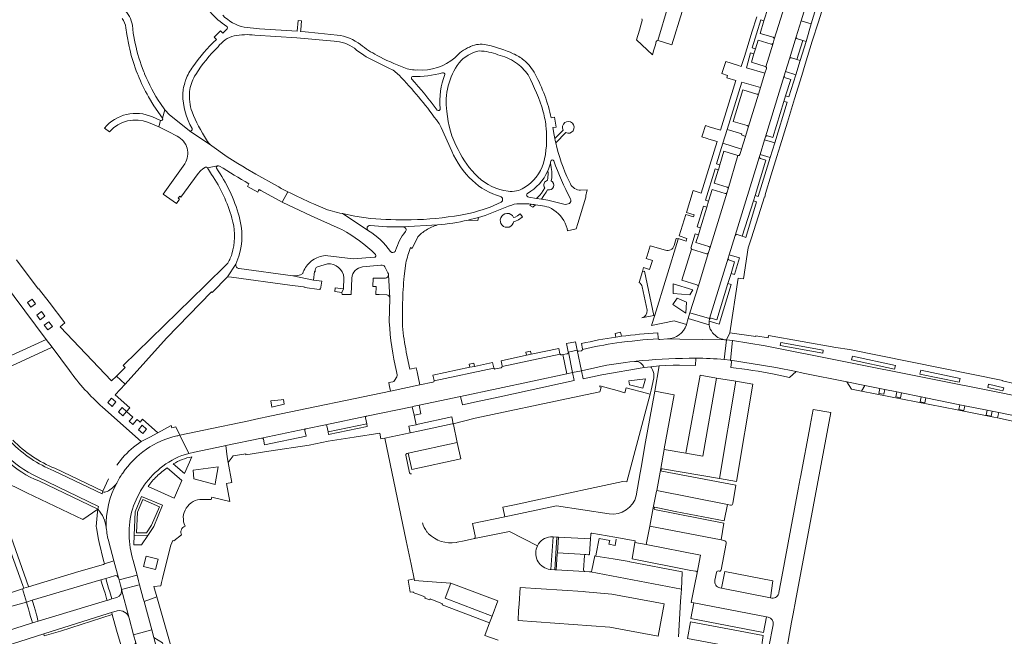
# Model space of a CAD drawing. Header units: metres. Extents: x 166325 to 190320, y 381923 to 404576.
# Tile 753 of 1056: x 175489 to 175789, y 396064 to 396252. Entities that reach past the tile are written whole.
import ezdxf

# ---------------------------------------------------------------- set-up
doc = ezdxf.new("R2010")
doc.units = ezdxf.units.M
for name, color, linetype, lineweight in [('B-WE-VH-VERHARDING_ASFALT-GV', 8, 'Continuous', 18), ('B-WE-VH-VERHARDING_BETONSTRAATSTEEN-GV', 8, 'Continuous', 18), ('B-WE-VH-VERHARDING_STRAATBAKSTEEN-GV', 8, 'Continuous', 18)]:
    doc.layers.add(name, color=color, linetype=linetype, lineweight=lineweight)

msp = doc.modelspace()

# ---------------------------------------------------------------- linework, layer by layer
at = {"layer": 'B-WE-VH-VERHARDING_ASFALT-GV', "flags": 128}
for points in [[(175707.43, 396141.827), (175701.472, 396142.813), (175697.357, 396118.916), (175692.098, 396119.824), (175685.494, 396120.927), (175684.536, 396115.189), (175684.981, 396115.112), (175702.476, 396112.075)], [(175697.357, 396118.916), (175701.472, 396142.813), (175696.518, 396143.632), (175692.098, 396119.824)], [(175702.476, 396112.075), (175707.635, 396111.18), (175712.572, 396140.977), (175707.43, 396141.827)]]:
    msp.add_lwpolyline(points, close=True, dxfattribs=at)
msp.add_lwpolyline([(175390.403, 396044.868), (175394.094, 396046.051), (175410.572, 396051.008), (175427.007, 396055.732), (175448.674, 396062.19), (175464.618, 396067.006), (175478.232, 396070.961), (175490.697, 396074.366), (175489.437, 396078.435), (175474.952, 396073.557), (175460.24, 396069.38), (175447.49, 396065.57), (175432.792, 396061.244), (175419.372, 396057.542), (175410.011, 396054.742), (175390.041, 396049.489), (175386.313, 396053.674), (175383.083, 396053.063), (175381.313, 396047.181), (175360.596, 396040.774), (175353.8, 396038.515), (175333.252, 396031.686), (175311.509, 396024.851), (175284.815, 396016.429)], dxfattribs=at)
at = {"layer": 'B-WE-VH-VERHARDING_BETONSTRAATSTEEN-GV', "flags": 128}
for points in [[(175722.222, 396235.167), (175722.598, 396236.409), (175723.801, 396240.331), (175725.868, 396247.052), (175727.354, 396251.904), (175727.771, 396253.3), (175729.819, 396259.962), (175730.04, 396260.672), (175724.128, 396262.506), (175722.688, 396257.797), (175722.337, 396256.586), (175719.163, 396246.285), (175718.792, 396245.067), (175716.603, 396237.901)], [(175721.695, 396256.26), (175717.742, 396257.493), (175716.522, 396253.49), (175716.018, 396251.951), (175714.865, 396248.086), (175718.827, 396246.906)], [(175719.163, 396246.285), (175722.337, 396256.586)], [(175718.182, 396244.765), (175714.213, 396245.98), (175713.418, 396243.393), (175712.936, 396241.83), (175712.156, 396239.293), (175716.411, 396237.997), (175716.603, 396237.901), (175718.792, 396245.067)], [(175725.868, 396247.052), (175723.801, 396240.331)], [(175724.445, 396240.65), (175726.075, 396240.151), (175727.88, 396245.92)], [(175727.88, 396245.92), (175726.219, 396246.438)], [(175708.024, 396210.768), (175705.088, 396200.583), (175704.774, 396199.547), (175699.506, 396182.361), (175699.094, 396181.118), (175695.87, 396170.622), (175693.479, 396163.033), (175693.371, 396162.674), (175699.388, 396160.973), (175705.086, 396179.421), (175705.388, 396180.426), (175707.187, 396186.316), (175714.635, 396210.475), (175714.813, 396211.126), (175716.198, 396215.604), (175716.452, 396216.468), (175722.222, 396235.167)], [(175716.757, 396237.389), (175716.29, 396235.946), (175714.959, 396231.569), (175714.439, 396229.844), (175711.209, 396219.338), (175710.38, 396216.637), (175709.159, 396212.732), (175709.135, 396212.656), (175708.656, 396211.096)], [(175722.222, 396235.167), (175716.452, 396216.468)], [(175722.128, 396227.33), (175722.642, 396228.994), (175724.199, 396234.042), (175722.566, 396234.535)], [(175713.806, 396229.528), (175709.563, 396230.823), (175706.606, 396221.22), (175710.866, 396219.958)], [(175711.209, 396219.338), (175714.439, 396229.844)], [(175717.102, 396216.77), (175718.721, 396216.266), (175722.128, 396227.33)], [(175708.024, 396210.768), (175703.798, 396212.099), (175702.511, 396207.912), (175702.077, 396206.432), (175702.035, 396206.31), (175700.808, 396202.356), (175704.75, 396201.166)], [(175705.088, 396200.583), (175708.024, 396210.768)], [(175714.635, 396210.475), (175707.187, 396186.316)], [(175713.279, 396198.56), (175716.601, 396209.371), (175714.977, 396209.86)], [(175704.138, 396199.222), (175700.215, 396200.45), (175699.117, 396196.845), (175698.53, 396194.96), (175696.619, 396188.709), (175695.97, 396186.604), (175695.235, 396184.201), (175699.151, 396182.997)], [(175699.506, 396182.361), (175704.774, 396199.547)], [(175707.821, 396186.629), (175709.338, 396186.145), (175712.784, 396196.928), (175713.279, 396198.56)], [(175698.466, 396180.799), (175693.85, 396182.219), (175690.904, 396172.659), (175695.521, 396171.246)], [(175695.87, 396170.622), (175699.094, 396181.118)], [(175705.086, 396179.421), (175699.388, 396160.973), (175699.333, 396160.795)], [(175705.008, 396171.696), (175705.965, 396174.778), (175707.043, 396178.323), (175705.435, 396178.819)], [(175699.898, 396161.097), (175701.594, 396160.554), (175705.008, 396171.696)], [(175699.25, 396159.089), (175692.861, 396160.976), (175692.324, 396159.186), (175692.295, 396159.09)], [(175686.511, 396154.746), (175690.297, 396154.69), (175704.002, 396154.511), (175703.939, 396154.521)], [(175722.493, 396056.978), (175722.823, 396058.921), (175724.474, 396068.186), (175724.965, 396070.808), (175725.687, 396074.665), (175736.461, 396132.225), (175731.079, 396133.232), (175730.152, 396128.292), (175730.126, 396128.153), (175727.192, 396112.522), (175727.112, 396112.097), (175726.499, 396108.831), (175721.174, 396080.463), (175720.585, 396077.326)], [(175620.787, 396128.824), (175610.83, 396126.679), (175607.943, 396126.057), (175600.223, 396124.395), (175606.717, 396093.119), (175608.204, 396085.981), (175609.157, 396081.41), (175609.265, 396080.952), (175615.962, 396080.454), (175620.361, 396080.127), (175634.67, 396074.694), (175632.943, 396070.072), (175632.187, 396068.055), (175630.717, 396064.194), (175634.832, 396062.695)], [(175606.955, 396119.783), (175607.352, 396119.869), (175622.328, 396123.108), (175621.158, 396128.582)], [(175607.732, 396113.876), (175606.6, 396119.232)], [(175684.981, 396115.112), (175684.536, 396115.189), (175683.233, 396108.46), (175704.85, 396104.159), (175705.836, 396103.963)], [(175706.512, 396104.452), (175707.448, 396110.06), (175684.845, 396114.322)], [(175704.85, 396104.159), (175683.233, 396108.46), (175683.186, 396108.221), (175682.19, 396103.104), (175682.423, 396103.058)], [(175682.423, 396103.058), (175682.19, 396103.104), (175681.117, 396097.594)], [(175682.72, 396103.365), (175688.872, 396102.067), (175703.855, 396099.157), (175704.85, 396104.159)], [(175681.117, 396097.594), (175702.943, 396093.344), (175703.719, 396098.48), (175682.58, 396102.662)], [(175704.104, 396093.118), (175702.943, 396093.344), (175681.117, 396097.594), (175680.009, 396091.93), (175696.665, 396088.672)], [(175646.819, 396091.578), (175638.246, 396095.959), (175627.62, 396093.76), (175624.378, 396093.07), (175622.324, 396092.633), (175622.08, 396092.581), (175621.951, 396092.561)], [(175662.704, 396089.08), (175663.015, 396093.636), (175653.257, 396094.204), (175652.907, 396089.448), (175661.545, 396088.858), (175662.384, 396088.801)], [(175663.116, 396095.118), (175663.015, 396093.636), (175662.704, 396089.08)], [(175663.445, 396084.067), (175664.296, 396088.465), (175664.607, 396088.414), (175664.755, 396089.139), (175665.708, 396093.815), (175668.877, 396093.169), (175668.651, 396092.03), (175670.548, 396091.654), (175670.888, 396093.558)], [(175670.484, 396094.138), (175663.468, 396095.393)], [(175695.6, 396083.263), (175696.665, 396088.672), (175680.009, 396091.93), (175676.602, 396092.597), (175675.704, 396087.576), (175693.707, 396084.053), (175695.237, 396083.754)], [(175702.881, 396083.995), (175702.974, 396084.173), (175704.438, 396092.255), (175704.489, 396092.534)], [(175661.545, 396088.858), (175652.907, 396089.448), (175652.869, 396088.949), (175652.518, 396084.189), (175661.196, 396083.714)], [(175660.919, 396084.094), (175661.226, 396088.579)], [(175662.384, 396088.801), (175661.545, 396088.858)], [(175662.979, 396083.59), (175690.775, 396078.327), (175691.025, 396083.431), (175691.032, 396083.58), (175675.046, 396086.686), (175674.994, 396086.696), (175674.804, 396086.727), (175669.924, 396087.534), (175664.607, 396088.414)], [(175664.607, 396088.414), (175664.296, 396088.465), (175663.445, 396084.067)], [(175696.665, 396088.672), (175695.6, 396083.263), (175694.817, 396079.287), (175693.821, 396074.23), (175694.593, 396074.083), (175716.78, 396069.846), (175717.257, 396069.755)], [(175650.863, 396084.3), (175650.724, 396084.309), (175650.109, 396084.418)], [(175689.893, 396063.786), (175690.536, 396074.559), (175690.652, 396075.822), (175690.775, 396078.327), (175662.979, 396083.59), (175662.755, 396083.605), (175661.196, 396083.714), (175652.518, 396084.189), (175652.098, 396084.217), (175650.863, 396084.3)], [(175661.196, 396083.714), (175662.755, 396083.605), (175662.979, 396083.59)], [(175701.04, 396081.034), (175701.531, 396083.44)], [(175718.403, 396075.578), (175717.96, 396075.666), (175703.016, 396078.621), (175702.552, 396078.713)], [(175718.778, 396067.409), (175717.498, 396060.651)]]:
    msp.add_lwpolyline(points, dxfattribs=at)
at = {"layer": 'B-WE-VH-VERHARDING_BETONSTRAATSTEEN-GV'}
for points in [[(175718.792, 396245.067, -0.4099857), (175718.182, 396244.765)], [(175718.827, 396246.906, -0.4125673), (175719.163, 396246.285)], [(175726.219, 396246.438, -0.4154683), (175725.868, 396247.052)], [(175716.603, 396237.901, -0.3041916), (175716.757, 396237.389)], [(175722.566, 396234.535, -0.4141535), (175722.222, 396235.167)], [(175714.439, 396229.844, -0.4203538), (175713.806, 396229.528)], [(175710.866, 396219.958, -0.3954755), (175711.209, 396219.338)], [(175716.452, 396216.468, -0.4182409), (175717.102, 396216.77)], [(175708.656, 396211.096, -0.4020134), (175708.024, 396210.768)], [(175714.977, 396209.86, -0.4230507), (175714.635, 396210.475)], [(175704.774, 396199.547, -0.4132707), (175704.138, 396199.222)], [(175704.75, 396201.166, -0.3942546), (175705.088, 396200.583)], [(175707.187, 396186.316, -0.4187156), (175707.821, 396186.629)], [(175699.094, 396181.118, -0.4215826), (175698.466, 396180.799)], [(175699.151, 396182.997, -0.3860552), (175699.506, 396182.361)], [(175705.435, 396178.819, -0.4197811), (175705.086, 396179.421)], [(175695.521, 396171.246, -0.4182856), (175695.87, 396170.622)], [(175699.333, 396160.795, -0.361032), (175699.898, 396161.097)], [(175692.295, 396159.09, -0.3104401), (175686.511, 396154.746)], [(175700.334, 396156.624, -0.1435098), (175699.25, 396159.089)], [(175703.939, 396154.521, -0.1860782), (175700.334, 396156.624)], [(175621.158, 396128.582, 0.3994906), (175620.787, 396128.824)], [(175606.6, 396119.232, -0.430379), (175606.955, 396119.783)], [(175684.845, 396114.322, -0.9544722), (175684.981, 396115.112)], [(175608.284, 396113.53, -0.4386599), (175607.732, 396113.876)], [(175682.58, 396102.662, -0.2951205), (175682.423, 396103.058)], [(175682.423, 396103.058, -0.2947317), (175682.72, 396103.365)], [(175705.836, 396103.963, 0.392227), (175706.512, 396104.452)], [(175612.983, 396095.859, -0.1009362), (175611.711, 396098.616)], [(175613.511, 396095.217, -0.0274232), (175612.983, 396095.859)], [(175621.951, 396092.561, -0.2312702), (175613.511, 396095.217)], [(175650.109, 396084.418, -0.4849494), (175646.819, 396091.578)], [(175704.489, 396092.534, 0.3501266), (175704.104, 396093.118)], [(175661.226, 396088.579, -0.4113208), (175661.545, 396088.858)], [(175662.704, 396089.08, -0.4156879), (175662.384, 396088.801)], [(175661.196, 396083.714, -0.2934677), (175660.919, 396084.094)], [(175662.979, 396083.59, 0.3446352), (175663.445, 396084.067)], [(175695.237, 396083.754, -0.3770042), (175695.6, 396083.263)], [(175701.531, 396083.44, -0.4803543), (175702.28, 396083.826)], [(175702.28, 396083.826, 0.3245314), (175702.881, 396083.995)], [(175702.552, 396078.713, -0.4353627), (175701.04, 396081.034)], [(175720.585, 396077.326, -0.4483299), (175718.403, 396075.578)], [(175717.257, 396069.755, -0.4010916), (175718.778, 396067.409)]]:
    msp.add_lwpolyline(points, format="xyb", dxfattribs=at)
at = {"layer": 'B-WE-VH-VERHARDING_BETONSTRAATSTEEN-GV', "flags": 128}
for points in [[(175693.371, 396162.674), (175692.861, 396160.976), (175699.25, 396159.089), (175699.233, 396160.188), (175699.333, 396160.795), (175699.388, 396160.973)], [(175653.739, 396150.099), (175653.693, 396150.235), (175653.354, 396151.843), (175644.884, 396150.048), (175643.443, 396149.745), (175635.728, 396148.111), (175636.071, 396146.515), (175636.075, 396146.35)], [(175633.5, 396145.811), (175633.48, 396145.919), (175633.101, 396147.556), (175627.598, 396146.377), (175626.123, 396146.075), (175614.895, 396143.676), (175615.245, 396142.086), (175615.251, 396141.912)], [(175622.328, 396123.108), (175607.352, 396119.869), (175608.43, 396114.884), (175623.406, 396118.123)], [(175652.776, 396094.232), (175651.579, 396094.302), (175650.863, 396084.3), (175652.098, 396084.217)], [(175718.743, 396080.896), (175704.092, 396083.698), (175703.016, 396078.621), (175717.96, 396075.666)], [(175620.361, 396080.127), (175618.62, 396075.526), (175632.943, 396070.072), (175634.67, 396074.694)], [(175669.556, 396076.797), (175685.5, 396073.774), (175683.718, 396063.923), (175668.954, 396066.73), (175640.928, 396068.779), (175641.066, 396071.76), (175641.19, 396073.742), (175641.524, 396078.815), (175660.779, 396077.546), (175661.494, 396077.485)], [(175694.593, 396074.083), (175693.711, 396069.358), (175715.843, 396065.039), (175716.78, 396069.846)], [(175715.777, 396064.192), (175693.58, 396068.337), (175692.606, 396063.273), (175715.02, 396059.033)]]:
    msp.add_lwpolyline(points, close=True, dxfattribs=at)
at = {"layer": 'B-WE-VH-VERHARDING_STRAATBAKSTEEN-GV', "flags": 128}
for points in [[(175683.621, 396245.936), (175686.782, 396256.525), (175687.208, 396257.875), (175691.908, 396273.214)], [(175733.393, 396260.751), (175730.399, 396250.972), (175728.868, 396245.662), (175727.057, 396239.771), (175725.739, 396235.479), (175723.642, 396228.67), (175722.642, 396228.994), (175722.128, 396227.33), (175723.138, 396227.045), (175719.329, 396214.636), (175717.952, 396210.134), (175714.287, 396198.237), (175713.279, 396198.56), (175712.784, 396196.928), (175713.773, 396196.608), (175710.432, 396185.755), (175709.438, 396186.113), (175709.338, 396186.145), (175707.821, 396186.629)], [(175686.782, 396256.525), (175683.621, 396245.936), (175683.694, 396245.913), (175687.891, 396244.625), (175690.998, 396254.749)], [(175725.343, 396228.057), (175727.565, 396235.283), (175728.612, 396238.687), (175730.781, 396245.738), (175732.724, 396251.675), (175734.103, 396256.203)], [(175713.825, 396253.196), (175712.347, 396248.472), (175711.496, 396245.753), (175710.014, 396241.019), (175709.055, 396238.001), (175707.919, 396238.362), (175704.317, 396239.507), (175703.18, 396235.822), (175704.891, 396235.28), (175704.663, 396234.56), (175707.416, 396233.747), (175702.742, 396218.51), (175699.22, 396219.57), (175698.116, 396219.907), (175697.253, 396217.087), (175697.057, 396216.446), (175698.692, 396215.945), (175699.151, 396215.805), (175701.666, 396215.064), (175696.83, 396199.295), (175694.332, 396200.058), (175692.301, 396193.421), (175694.669, 396192.708), (175694.477, 396192.07), (175692.106, 396192.784), (175690.092, 396186.202), (175692.477, 396185.459), (175692.225, 396184.651), (175689.844, 396185.393), (175689.796, 396185.235), (175682.665, 396161.991), (175681.7, 396158.847), (175688.602, 396160.306), (175692.324, 396159.186), (175692.861, 396160.976), (175693.371, 396162.674), (175693.479, 396163.033), (175695.87, 396170.622)], [(175695.521, 396171.246), (175690.904, 396172.659), (175693.85, 396182.219), (175693.896, 396182.372), (175693.634, 396182.453), (175694.995, 396186.885), (175695.97, 396186.604), (175696.619, 396188.709), (175695.629, 396188.988), (175697.559, 396195.27), (175698.53, 396194.96), (175699.117, 396196.845), (175698.1, 396197.098), (175701.087, 396206.738), (175702.077, 396206.432), (175702.511, 396207.912), (175701.535, 396208.216), (175703.485, 396214.56), (175704.774, 396218.752), (175709.215, 396233.233), (175714.959, 396231.569), (175716.29, 396235.946), (175710.646, 396237.549), (175711.946, 396242.123), (175712.936, 396241.83), (175713.418, 396243.393), (175712.438, 396243.674), (175715.07, 396252.277), (175716.018, 396251.951), (175716.522, 396253.49)], [(175523.93, 396244.97), (175523.328, 396248.148), (175523.053, 396250.57)], [(175579.842, 396248.18), (175575.872, 396248.556), (175574.461, 396248.689), (175574.507, 396249.194), (175574.762, 396251.969), (175573.743, 396252.069), (175573.438, 396248.735), (175561.892, 396249.509), (175557.238, 396249.965)], [(175678.834, 396251.991), (175678.42, 396250.661), (175678.401, 396250.597), (175677.942, 396249.07), (175677.045, 396246.149), (175681.924, 396241.564), (175682.372, 396243.054), (175682.831, 396244.641), (175683.122, 396245.609)], [(175730.399, 396250.972), (175727.354, 396251.904), (175725.868, 396247.052)], [(175726.219, 396246.438), (175727.88, 396245.92), (175728.868, 396245.662), (175730.399, 396250.972)], [(175521.094, 396249.835), (175521.332, 396247.783), (175522.049, 396244.065), (175522.227, 396243.293)], [(175552.006, 396249.539), (175550.701, 396248.158), (175550.008, 396248.874), (175548.008, 396246.977), (175548.705, 396246.252)], [(175560.417, 396247.594), (175573.311, 396246.74), (175584.739, 396245.732)], [(175585.631, 396247.546), (175579.842, 396248.18)], [(175424.852, 396245.435), (175425.695, 396245.947), (175427.482, 396247.128), (175427.909, 396246.539), (175432.242, 396240.57), (175432.604, 396240.071), (175430.433, 396238.597), (175431.333, 396236.964), (175433.809, 396238.772), (175439.768, 396230.643), (175440.846, 396229.239), (175475.104, 396183.46), (175477.009, 396180.899), (175496.717, 396154.565), (175498.542, 396152.195), (175503.791, 396145.108)], [(175627.059, 396244.354), (175626.325, 396244.051), (175626.063, 396243.938)], [(175596.923, 396239.729), (175601.423, 396237.521)], [(175723.801, 396240.331), (175722.598, 396236.409), (175725.739, 396235.479), (175727.057, 396239.771)], [(175727.057, 396239.771), (175726.075, 396240.151), (175724.445, 396240.65)], [(175524.6, 396235.772), (175524.771, 396235.344)], [(175526.787, 396235.757), (175526.725, 396235.907), (175526.552, 396236.338)], [(175539.397, 396233.96), (175539.275, 396233.619), (175539.213, 396233.437)], [(175541.076, 396232.78), (175541.304, 396233.41)], [(175527.981, 396228.741), (175529.61, 396226.014), (175532.233, 396222.176), (175532.951, 396224.784), (175531.597, 396226.661)], [(175703.939, 396154.521), (175704.002, 396154.511), (175704.554, 396154.455), (175705.59, 396156.637), (175705.57, 396156.64), (175708.118, 396173.34), (175709.76, 396173.075), (175711.193, 396182.618), (175712.114, 396185.36), (175714.31, 396192.313), (175716.15, 396198.137), (175716.263, 396198.097), (175716.467, 396199.198), (175718.203, 396204.842), (175719.939, 396210.487), (175720.956, 396213.795), (175723.179, 396221.022), (175725.343, 396228.057)], [(175567.366, 396201.383), (175560.745, 396205.127), (175557.606, 396206.954), (175557.191, 396207.196), (175555.27, 396208.314), (175552.057, 396210.336), (175547.337, 396213.707), (175540.497, 396218.352), (175537.85, 396220.479), (175534.421, 396223.213), (175532.951, 396224.784), (175532.233, 396222.176)], [(175527.98, 396220.891), (175531.128, 396219.501), (175531.593, 396221.493), (175529.199, 396222.576)], [(175531.593, 396221.493), (175531.128, 396219.501), (175534.02, 396218.129), (175536.75, 396216.665)], [(175652.389, 396214.711), (175652.247, 396215.352), (175652.112, 396215.994), (175651.915, 396217.01), (175651.535, 396219.327), (175652.521, 396219.479), (175652.028, 396222.462), (175651.045, 396222.288)], [(175514.542, 396219.162), (175516.077, 396218.053)], [(175540.497, 396218.352), (175547.337, 396213.707)], [(175617.379, 396219.32), (175620.609, 396212.107)], [(175654.649, 396218.56), (175652.112, 396215.994), (175652.247, 396215.352), (175652.389, 396214.711), (175655.446, 396217.786)], [(175539.084, 396208.287), (175532.441, 396199.026), (175536.492, 396196.099), (175537.488, 396197.477), (175537.07, 396197.777), (175537.513, 396198.37), (175537.904, 396198.088), (175543.12, 396205.319), (175543.832, 396206.074), (175544.62, 396206.697), (175545.37, 396207.179)], [(175651.012, 396203.062), (175651.208, 396203.953), (175651.242, 396204.842), (175651.197, 396205.924), (175651.02, 396207.12), (175650.755, 396208.433)], [(175548.758, 396207.371), (175549.006, 396207.623), (175545.984, 396207.016), (175547.273, 396205.03)], [(175545.984, 396207.016), (175549.006, 396207.623)], [(175649.938, 396206.084), (175650.052, 396205.445), (175650.075, 396204.922), (175650.029, 396204.375), (175649.978, 396203.862), (175649.88, 396203.236)], [(175558.656, 396202.169), (175558.188, 396201.308), (175561.344, 396199.582), (175561.615, 396200.067), (175561.776, 396200.355), (175562.269, 396200.087), (175568.862, 396196.506), (175570.532, 396199.725)], [(175656.86, 396202.086), (175656.456, 396202.925)], [(175570.532, 396199.725), (175568.862, 396196.506), (175577.644, 396192.356), (175580.666, 396191.016), (175586.523, 396188.42), (175587.064, 396188.189)], [(175649.083, 396200.872), (175648.025, 396199.295), (175647.546, 396198.657), (175646.563, 396197.678), (175648.029, 396197.442), (175648.776, 396198.543), (175649.483, 396199.637), (175649.916, 396200.339)], [(175661.759, 396199.347), (175662.043, 396200.267), (175659.995, 396200.211)], [(175648.029, 396197.442), (175646.563, 396197.678), (175644.221, 396198.055)], [(175654.918, 396195.926), (175649.984, 396197.128), (175648.029, 396197.442)], [(175650.299, 396194.971), (175651.093, 396194.582), (175651.848, 396194.123), (175652.559, 396193.598), (175653.22, 396193.011), (175653.825, 396192.366), (175654.369, 396191.669), (175654.848, 396190.926), (175655.258, 396190.143), (175655.595, 396189.326), (175655.858, 396188.482), (175656.007, 396187.817), (175658.663, 396188.394), (175659.15, 396189.994), (175661.593, 396198.012)], [(175595.832, 396191.513), (175591.048, 396192.26), (175587.21, 396193.041), (175595.126, 396187.837)], [(175595.182, 396187.8), (175595.126, 396187.837), (175587.21, 396193.041)], [(175626.352, 396193.224), (175623.325, 396192.599)], [(175644.891, 396195.913), (175645.368, 396195.854), (175645.844, 396195.785), (175646.254, 396195.735), (175647.675, 396195.56)], [(175625.609, 396191.061), (175626.618, 396191.3), (175627.624, 396191.553), (175628.75, 396191.874), (175630.808, 396192.461)], [(175642.281, 396192.077), (175641.553, 396192.986), (175640.713, 396192.339), (175640.029, 396191.952), (175639.5, 396191.892)], [(175639.591, 396190.662), (175640.058, 396190.736), (175640.986, 396191.132), (175642.171, 396191.975), (175642.281, 396192.077)], [(175616.294, 396189.594), (175605.775, 396188.961)], [(175607.991, 396182.66), (175608.536, 396182.389), (175610.214, 396185.899)], [(175682.382, 396161.931), (175682.665, 396161.991), (175689.796, 396185.235), (175689.605, 396185.294), (175689.299, 396185.387), (175689.229, 396185.409), (175688.565, 396183.245)], [(175707.187, 396186.316), (175705.388, 396180.426), (175708.517, 396179.492), (175706.961, 396174.472), (175705.965, 396174.778), (175705.008, 396171.696), (175706.021, 396171.393), (175702.279, 396159.252), (175699.233, 396160.188), (175699.25, 396159.089)], [(175553.762, 396182.009), (175553.43, 396180.687)], [(175602.298, 396181.201), (175601.927, 396181.485)], [(175685.882, 396181.865), (175681.283, 396183.227), (175680.312, 396180.089), (175680.062, 396179.282), (175681.91, 396178.721), (175681.074, 396175.969), (175679.212, 396176.535), (175678.856, 396175.343), (175679.483, 396175.477), (175682.382, 396161.931)], [(175513.928, 396133.911), (175525.711, 396123.385), (175528.338, 396124.749), (175530.784, 396126.018), (175526.13, 396130.196), (175525.432, 396129.36), (175524.493, 396130.143), (175524.297, 396129.916), (175523.146, 396128.587), (175522.023, 396129.586), (175523.155, 396130.869), (175521.273, 396132.572), (175522.268, 396133.663), (175517.815, 396137.661), (175520.796, 396140.978), (175518.212, 396143.408), (175516.711, 396141.978), (175500.991, 396158.475), (175502.372, 396159.649), (175497.584, 396165.952), (175494.711, 396169.734), (175494.433, 396170.099), (175494.313, 396170.01), (175487.671, 396178.952)], [(175545.272, 396171.041), (175520.212, 396146.627), (175520.843, 396145.982), (175518.212, 396143.408), (175520.796, 396140.978), (175533.429, 396155.034), (175547.228, 396169.126), (175547.453, 396168.899), (175552.104, 396173.758), (175554.697, 396177.563), (175555.526, 396180.04)], [(175596.999, 396179.688), (175590.498, 396179.183), (175581.916, 396180.225), (175580.916, 396180.054)], [(175551.954, 396177.55), (175545.272, 396171.041)], [(175554.697, 396177.563), (175552.104, 396173.758), (175553.358, 396173.589), (175571.149, 396171.194), (175575.306, 396170.643), (175575.716, 396170.59), (175575.709, 396170.494), (175580.125, 396169.882), (175580.144, 396169.997), (175580.544, 396169.915), (175580.908, 396172.419)], [(175580.908, 396172.419), (175578.393, 396172.71), (175572.077, 396174.015), (175555.706, 396176.278)], [(175572.077, 396174.015), (175578.393, 396172.71), (175578.714, 396175.316), (175578.89, 396175.296)], [(175579.569, 396176.809), (175582.684, 396177.738)], [(175593.399, 396176.729), (175598.951, 396177.293)], [(175600.221, 396176.769), (175601.124, 396174.966)], [(175606.105, 396173.884), (175606.59, 396177.909)], [(175678.856, 396175.343), (175677.86, 396172.007)], [(175678.727, 396161.158), (175682.382, 396161.931), (175679.483, 396175.477), (175678.856, 396175.343)], [(175587.527, 396170.079), (175587.046, 396168.975), (175587.098, 396168.325), (175589.933, 396168.318), (175590.075, 396173.322)], [(175587.689, 396173.456), (175587.527, 396170.079)], [(175596.577, 396173.339), (175596.507, 396170.762), (175597.528, 396170.735), (175597.458, 396168.298), (175598.449, 396168.295), (175600.751, 396168.179)], [(175600.363, 396173.278), (175596.577, 396173.339)], [(175601.292, 396174.369), (175601.679, 396167.314), (175601.691, 396167.09), (175601.534, 396159.965)], [(175601.679, 396167.314), (175601.292, 396174.369)], [(175678.802, 396170.671), (175680.31, 396163.495)], [(175605.593, 396158.624), (175605.595, 396159.112), (175605.622, 396165.791)], [(175672.46, 396155.552), (175670.756, 396155.332)], [(175683.748, 396154.815), (175683.694, 396154.967), (175683.551, 396156.621)], [(175704.554, 396154.455), (175704.002, 396154.511), (175690.297, 396154.69), (175686.511, 396154.746), (175684.189, 396154.555)], [(175703.896, 396148.458), (175704.554, 396154.455)], [(175742.189, 396151.535), (175737.992, 396152.095), (175717.419, 396155.803), (175717.305, 396155.113), (175713.537, 396155.737), (175713.492, 396155.47), (175705.59, 396156.637), (175704.554, 396154.455), (175706.419, 396154.234), (175716.425, 396152.684), (175789.484, 396138.04)], [(175716.425, 396152.684), (175706.419, 396154.234), (175705.762, 396148.272), (175719.601, 396146.041), (175725.814, 396144.782), (175727.547, 396144.431), (175728.003, 396144.339), (175741.351, 396141.635), (175746.779, 396140.534), (175751.419, 396139.593), (175752.889, 396139.295), (175756.569, 396138.549), (175758.039, 396138.251), (175764.036, 396137.035), (175765.506, 396136.737), (175775.882, 396134.633), (175777.352, 396134.335), (175784.233, 396132.939), (175785.703, 396132.641), (175787.738, 396132.229), (175794.142, 396130.93)], [(175658.923, 396151.321), (175660.267, 396145.023), (175665.231, 396146.119)], [(175660.258, 396151.161), (175659.498, 396151.013)], [(175660.268, 396153.32), (175660.605, 396151.707), (175660.614, 396151.545)], [(175806.3, 396134.537), (175805.539, 396134.695), (175799.075, 396136.042), (175789.484, 396138.04), (175716.425, 396152.684)], [(175797.362, 396143.436), (175797.389, 396143.547), (175795.501, 396144.088), (175795.23, 396143.141), (175792.418, 396141.151), (175788.915, 396141.951), (175788.98, 396142.101), (175742.189, 396151.535)], [(175602.614, 396141.624), (175601.383, 396141.39), (175601.536, 396140.693), (175601.929, 396138.816), (175610.857, 396140.683), (175610.239, 396143.656), (175610.017, 396144.71), (175609.761, 396145.929), (175607.794, 396145.523), (175606.738, 396150.706)], [(175653.739, 396150.099), (175636.075, 396146.35)], [(175654.582, 396149.961), (175654.239, 396149.89)], [(175655.906, 396150.237), (175654.582, 396149.961), (175655.773, 396144.081), (175657.511, 396144.45), (175656.244, 396150.723)], [(175655.773, 396144.081), (175654.582, 396149.961)], [(175676.502, 396147.906), (175676.945, 396147.948), (175678.775, 396148.113)], [(175688.253, 396146.726), (175690.168, 396146.777), (175695.08, 396146.627), (175695.191, 396148.907)], [(175719.601, 396146.041), (175705.762, 396148.272)], [(175633.5, 396145.811), (175615.251, 396141.912)], [(175635.719, 396145.972), (175633.979, 396145.589)], [(175677.004, 396106.799), (175678.172, 396113.863), (175678.588, 396116), (175679.618, 396122.172), (175682.622, 396138.774), (175684.018, 396146.488), (175681.412, 396146.267), (175681.66, 396145.917), (175681.96, 396145.356), (175682.187, 396144.762), (175682.338, 396144.144)], [(175679.399, 396146.047), (175681.412, 396146.267), (175684.018, 396146.488), (175685.914, 396146.614), (175688.253, 396146.726)], [(175706.068, 396147.802), (175705.899, 396145.981)], [(175719.159, 396143.988), (175723.835, 396142.978), (175725.814, 396144.782), (175719.601, 396146.041)], [(175603.727, 396144.765), (175603.921, 396143.81), (175603.957, 396143.597), (175603.843, 396143.185), (175603.16, 396142.009)], [(175634.818, 396139.626), (175655.773, 396144.081)], [(175682.338, 396144.144), (175682.41, 396143.512), (175682.402, 396142.876), (175681.568, 396139.083), (175681.225, 396137.852), (175674.071, 396111.1), (175672.92, 396111.172), (175662.916, 396109.043), (175649.682, 396106.226), (175647.72, 396105.808), (175639.769, 396104.116), (175636.196, 396103.356), (175636.821, 396100.422), (175652.676, 396103.796), (175668.708, 396101.322)], [(175610.857, 396140.683), (175601.929, 396138.816)], [(175614.89, 396141.552), (175610.857, 396140.683)], [(175623.256, 396137.167), (175634.818, 396139.626)], [(175601.929, 396138.816), (175565.582, 396131.214)], [(175610.626, 396134.481), (175623.256, 396137.167)], [(175663.468, 396095.393), (175670.484, 396094.138), (175676.679, 396093.03), (175676.602, 396092.597), (175680.009, 396091.93), (175681.117, 396097.594), (175682.19, 396103.104), (175683.186, 396108.221), (175683.233, 396108.46), (175684.536, 396115.189), (175685.494, 396120.927), (175685.53, 396121.144), (175688.527, 396137.706), (175682.622, 396138.774), (175679.618, 396122.172), (175678.588, 396116), (175678.172, 396113.863), (175677.004, 396106.799)], [(175562.533, 396124.484), (175551.583, 396122.197), (175552.058, 396118.752), (175552.344, 396116.97), (175553.811, 396119), (175557.687, 396119.645), (175557.735, 396119.334), (175564.761, 396120.431), (175577.013, 396122.345), (175582.887, 396123.473), (175590.765, 396124.735), (175598.683, 396126.004), (175598.976, 396124.201), (175600.223, 396124.395), (175607.943, 396126.057), (175607.512, 396128.058), (175609.717, 396128.533), (175609.105, 396131.479), (175608.572, 396134.047), (175594.608, 396131.145)], [(175594.608, 396131.145), (175608.572, 396134.047)], [(175608.572, 396134.047), (175609.16, 396134.169)], [(175609.16, 396134.169), (175610.626, 396134.481)], [(175560.785, 396130.202), (175558.641, 396129.75)], [(175565.582, 396131.214), (175560.785, 396130.202)], [(175594.608, 396131.145), (175582.006, 396128.513)], [(175594.257, 396130.609), (175594.632, 396128.86), (175594.833, 396128.048), (175583.015, 396125.578), (175582.874, 396126.401)], [(175594.632, 396128.86), (175594.257, 396130.609)], [(175794.142, 396130.93), (175787.738, 396132.229), (175787.397, 396130.609), (175793.384, 396129.288), (175793.493, 396129.774), (175793.672, 396130.574)], [(175536.803, 396125.157), (175536.971, 396125.191), (175537.5, 396125.302), (175536.324, 396127.858), (175535.077, 396127.593), (175534.872, 396128.341), (175530.784, 396126.018), (175528.338, 396124.749), (175525.711, 396123.385)], [(175544.856, 396126.843), (175537.5, 396125.302)], [(175558.641, 396129.75), (175544.856, 396126.843)], [(175562.533, 396124.484), (175576.047, 396127.274)], [(175582.006, 396128.513), (175576.047, 396127.274)], [(175582.508, 396128.154), (175582.874, 396126.401), (175594.632, 396128.86)], [(175582.874, 396126.401), (175582.508, 396128.154)], [(175537.5, 396125.302), (175536.971, 396125.191), (175536.803, 396125.157), (175536.64, 396125.123)], [(175536.64, 396125.123), (175536.803, 396125.157)], [(175537.5, 396125.302), (175540.308, 396119.759)], [(175551.583, 396122.197), (175562.533, 396124.484)], [(175575.716, 396126.744), (175576.118, 396125.01), (175563.436, 396122.376), (175563.062, 396124.132)], [(175563.062, 396124.132), (175563.436, 396122.376), (175576.118, 396125.01)], [(175576.118, 396125.01), (175575.716, 396126.744)], [(175544.421, 396105.729), (175547.106, 396105.737), (175547.3, 396106.43), (175552.794, 396105.065), (175551.844, 396110.633), (175553.4, 396110.872), (175552.344, 396116.97), (175552.058, 396118.752), (175551.583, 396122.197), (175550.758, 396122.025), (175542.04, 396120.135), (175540.308, 396119.759)], [(175542.04, 396120.135), (175550.758, 396122.025)], [(175550.758, 396122.025), (175551.583, 396122.197)], [(175520.033, 396118.388), (175518.299, 396116.209)], [(175541.219, 396118.723), (175539.021, 396113.593)], [(175540.308, 396119.759), (175542.04, 396120.135)], [(175484.79, 396117.558), (175478.841, 396113.499), (175489.395, 396108.43), (175490.788, 396107.762), (175507.883, 396099.567), (175512.471, 396102.719), (175494.436, 396111.371)], [(175499.065, 396114.501), (175513.781, 396107.432), (175513.959, 396108.001), (175514.02, 396108.228), (175499.393, 396115.253)], [(175533.649, 396115.321), (175538.13, 396111.535), (175536.188, 396107.015), (175535.79, 396106.088), (175527.845, 396109.69)], [(175539.021, 396113.593), (175535.547, 396116.554)], [(175494.436, 396111.371), (175512.471, 396102.719), (175512.684, 396103.565), (175493.954, 396112.627)], [(175493.954, 396112.627), (175512.684, 396103.565), (175512.471, 396102.719)], [(175513.959, 396108.001), (175513.781, 396107.432), (175499.065, 396114.501)], [(175515.714, 396112.008), (175514.02, 396108.228), (175513.959, 396108.001)], [(175668.708, 396101.322), (175652.676, 396103.796), (175636.821, 396100.422), (175626.948, 396098.32), (175627.747, 396094.566), (175627.823, 396094.213)], [(175512.471, 396102.719), (175512.403, 396101.922), (175512.019, 396097.46), (175512.085, 396097.075), (175512.7, 396093.515), (175512.949, 396092.511), (175514.259, 396087.07), (175514.561, 396085.998), (175517.426, 396086.918), (175515.883, 396092.713)], [(175485.048, 396092.199), (175489.582, 396079.405), (175489.847, 396078.658), (175489.878, 396078.571), (175491.315, 396079.015), (175491.297, 396079.066), (175485.401, 396095.921)], [(175523.322, 396087.081), (175524.501, 396082.588), (175524.96, 396080.838), (175525.273, 396079.644), (175526.373, 396075.45), (175526.613, 396074.564), (175530.504, 396075.995), (175529.62, 396079.083), (175531.72, 396079.368), (175531.95, 396080.299), (175532.255, 396081.531), (175533.089, 396084.903), (175534.791, 396091.782), (175535.453, 396093.219), (175535.717, 396093.07), (175538.1, 396094.874)], [(175627.62, 396093.76), (175638.246, 396095.959), (175646.819, 396091.578)], [(175650.816, 396094.29), (175651.479, 396094.308), (175651.579, 396094.302), (175652.776, 396094.232), (175653.257, 396094.204), (175663.015, 396093.636), (175663.116, 396095.118)], [(175515.883, 396092.713), (175517.426, 396086.918), (175518.842, 396081.781), (175519.004, 396081.166), (175524.501, 396082.588), (175523.322, 396087.081)], [(175518.842, 396081.781), (175517.426, 396086.918), (175514.561, 396085.998), (175514.183, 396085.877), (175506.669, 396083.658), (175491.315, 396079.015)], [(175491.315, 396079.015), (175489.878, 396078.571), (175489.437, 396078.435), (175490.697, 396074.366), (175492.465, 396074.894), (175492.473, 396074.896), (175513.406, 396081.135), (175514.915, 396081.585), (175517.597, 396082.415)], [(175518.274, 396075.801), (175516.797, 396075.304), (175515.369, 396074.881), (175514.791, 396074.71), (175494.286, 396068.521), (175492.513, 396067.986), (175392.927, 396036.172), (175387.81, 396034.537), (175360.446, 396025.796), (175359.315, 396025.435), (175353.565, 396023.598), (175351.236, 396022.854), (175341.473, 396019.735), (175329.016, 396016.018), (175091.775, 395945.235), (175087.688, 395944.39)], [(175522.092, 396069.445), (175519.769, 396078.234)], [(175575.451, 395973.397), (175575.208, 395973.222), (175568.733, 395982.86), (175565.717, 395988.029), (175562.7, 395993.199), (175560.603, 395994.881), (175554.767, 396004.541), (175552.714, 396008.545), (175545.565, 396022.691), (175544.059, 396028.617), (175530.504, 396075.995), (175526.613, 396074.564), (175528.961, 396065.892), (175529.611, 396063.49), (175532.276, 396061.924), (175534.435, 396053.507), (175537.753, 396040.922), (175540.917, 396029.521), (175539.796, 396027.025)], [(175464.716, 396054.729), (175469.138, 396056.132), (175495.965, 396064.644), (175515.69, 396070.902), (175516.715, 396071.202), (175518.379, 396071.69)], [(175518.379, 396071.69), (175516.715, 396071.202), (175516.843, 396070.736), (175516.883, 396070.6), (175516.886, 396070.601), (175518.23, 396065.796), (175519.574, 396060.99)], [(175522.796, 396059.935), (175524.093, 396061.939), (175523.442, 396064.38), (175522.092, 396069.445)], [(175539.796, 396027.025), (175538.663, 396030.175), (175537.637, 396033.361), (175536.055, 396038.683), (175529.611, 396063.49), (175528.961, 396065.892), (175523.442, 396064.38), (175524.093, 396061.939), (175526.438, 396053.239), (175531.587, 396034.141)]]:
    msp.add_lwpolyline(points, dxfattribs=at)
at = {"layer": 'B-WE-VH-VERHARDING_STRAATBAKSTEEN-GV'}
for points in [[(175523.053, 396250.57, 0.1976556), (175520.259, 396255.419)], [(175546.791, 396254.652, 0.0613485), (175551.861, 396250.219)], [(175557.238, 396249.965, -0.1348912), (175550.636, 396253.648)], [(175519.884, 396252.66, -0.1155735), (175521.094, 396249.835)], [(175551.861, 396250.219, -0.4160729), (175552.006, 396249.539)], [(175678.662, 396252.496, -0.285121), (175678.834, 396251.991)], [(175549.24, 396243.97, -0.172261), (175554.173, 396247.368)], [(175554.173, 396247.368, -0.0695084), (175560.417, 396247.594)], [(175592.784, 396244.654, 0.1434452), (175585.631, 396247.546)], [(175526.552, 396236.338, -0.0421504), (175523.93, 396244.97)], [(175548.705, 396246.252, 0.0522796), (175541.571, 396237.928)], [(175584.739, 396245.732, -0.1322082), (175590.887, 396243.595)], [(175597.804, 396241.39, -0.0514171), (175592.784, 396244.654)], [(175631.663, 396244.505, 0.1540018), (175627.059, 396244.354)], [(175639.412, 396241.897, 0.0534132), (175631.663, 396244.505)], [(175683.122, 396245.609, -0.3705279), (175683.621, 396245.936)], [(175522.227, 396243.293, 0.0357713), (175524.6, 396235.772)], [(175542.389, 396235.528, -0.0638811), (175549.24, 396243.97)], [(175590.887, 396243.595, 0.0775536), (175596.923, 396239.729)], [(175606.033, 396237.626, -0.0294223), (175597.804, 396241.39)], [(175626.063, 396243.938, 0.1063207), (175621.574, 396240.659)], [(175622.862, 396239.099, -0.1659768), (175629.031, 396242.745)], [(175629.031, 396242.745, -0.0852024), (175634.735, 396241.571)], [(175634.735, 396241.571, -0.0961218), (175640.11, 396239.222)], [(175642.656, 396239.92, 0.0692051), (175639.412, 396241.897)], [(175621.574, 396240.659, -0.1967522), (175610.173, 396236.926)], [(175619.14, 396224.256, -0.1965797), (175622.862, 396239.099)], [(175640.11, 396239.222, -0.0890401), (175643.964, 396235.394)], [(175646.132, 396235.654, 0.1007545), (175642.656, 396239.92)], [(175724.445, 396240.65, 0.4181673), (175723.801, 396240.331)], [(175524.771, 396235.344, 0.0333211), (175527.981, 396228.741)], [(175531.597, 396226.661, -0.0479078), (175526.787, 396235.757)], [(175541.571, 396237.928, 0.0720029), (175539.397, 396233.96)], [(175541.304, 396233.41, -0.0488675), (175542.389, 396235.528)], [(175601.423, 396237.521, -0.096201), (175604.533, 396235.32)], [(175604.533, 396235.32, -0.0336265), (175615.957, 396221.644)], [(175610.173, 396236.926, -0.1173844), (175606.033, 396237.626)], [(175608.677, 396234.909, 0.0773918), (175617.826, 396236.053)], [(175618.489, 396235.533, 0.1117138), (175617.095, 396225.149)], [(175617.826, 396236.053, -0.609452), (175618.489, 396235.533)], [(175643.964, 396235.394, -0.0480437), (175648.559, 396224.173)], [(175651.045, 396222.288, 0.0656055), (175646.132, 396235.654)], [(175539.213, 396233.437, 0.0637798), (175538.441, 396229.518)], [(175540.541, 396230.366, -0.0510176), (175541.076, 396232.78)], [(175608.346, 396234.231, -0.5002909), (175608.677, 396234.909)], [(175616.208, 396224.671, 0.0206686), (175608.346, 396234.231)], [(175538.441, 396229.518, 0.1248415), (175541.274, 396219.032)], [(175541.303, 396224.105, -0.1137265), (175540.541, 396230.366)], [(175529.199, 396222.576, 0.3370455), (175514.542, 396219.162)], [(175545.714, 396215.627, -0.0505434), (175541.303, 396224.105)], [(175617.095, 396225.149, -0.7482019), (175616.208, 396224.671)], [(175622.598, 396212.591, -0.1133095), (175619.14, 396224.256)], [(175648.559, 396224.173, -0.0408197), (175649.471, 396219.123)], [(175516.077, 396218.053, -0.3130421), (175527.98, 396220.891)], [(175532.233, 396222.176, -0.7868771), (175531.593, 396221.493)], [(175615.957, 396221.644, -0.0586701), (175617.379, 396219.32)], [(175655.446, 396217.786, 6.2768811), (175654.649, 396218.56)], [(175541.092, 396218.388, -0.3192777), (175540.497, 396218.352)], [(175541.274, 396219.032, -0.3973743), (175541.092, 396218.388)], [(175649.471, 396219.123, -0.0853368), (175648.695, 396208.483)], [(175536.75, 396216.665, -0.4464099), (175539.084, 396208.287)], [(175547.337, 396213.707, -0.1013479), (175545.714, 396215.627)], [(175656.456, 396202.925, -0.0543205), (175652.389, 396214.711)], [(175620.609, 396212.107, 0.1006398), (175626.935, 396203.129)], [(175628.641, 396204.25, -0.1001106), (175622.598, 396212.591)], [(175648.695, 396208.483, -0.1823741), (175642.685, 396200.934)], [(175650.755, 396208.433, -0.0422205), (175649.938, 396206.084)], [(175650.755, 396208.433, 0.0119971), (175650.894, 396209.023)], [(175650.894, 396209.023, -0.7043459), (175651.834, 396209.187)], [(175651.834, 396209.187, 0.0406134), (175656.904, 396197.515)], [(175545.37, 396207.179, -0.3856238), (175545.984, 396207.016)], [(175548.731, 396206.925, -0.3744246), (175548.758, 396207.371)], [(175555.626, 396192.244, 0.0851981), (175548.731, 396206.925)], [(175549.006, 396207.623, -0.2213224), (175549.661, 396207.58)], [(175549.661, 396207.58, 0.0125146), (175558.656, 396202.169)], [(175643.736, 396199.224, 0.1595201), (175649.938, 396206.084)], [(175547.273, 396205.03, -0.079632), (175553.457, 396191.646)], [(175626.935, 396203.129, 0.1259142), (175635.516, 396198.299)], [(175637.85, 396199.916, -0.1574794), (175628.641, 396204.25)], [(175649.88, 396203.236, 0.5494994), (175649.083, 396200.872)], [(175649.916, 396200.339, 0.890366), (175651.012, 396203.062)], [(175659.995, 396200.211, -0.2790611), (175656.86, 396202.086)], [(175570.532, 396199.725, -0.0062556), (175567.366, 396201.383)], [(175578.381, 396196.036, -0.0152137), (175570.532, 396199.725)], [(175642.685, 396200.934, -0.1935854), (175637.85, 396199.916)], [(175644.221, 396198.055, -0.7159184), (175643.736, 396199.224)], [(175661.593, 396198.012, -0.0764336), (175661.759, 396199.347)], [(175584.18, 396193.772, -0.0452218), (175578.381, 396196.036)], [(175635.736, 396196.58, -0.0615702), (175626.352, 396193.224)], [(175635.516, 396198.299, -0.6422125), (175635.736, 396196.58)], [(175639.024, 396195.668, -0.1019592), (175641.957, 396196.047)], [(175641.957, 396196.047, -0.0335255), (175644.891, 396195.913)], [(175656.574, 396196.175, -0.1998997), (175654.918, 396195.926)], [(175656.904, 396197.515, -0.3834813), (175656.574, 396196.175)], [(175587.21, 396193.041, -0.0227236), (175584.18, 396193.772)], [(175630.808, 396192.461, -0.0137492), (175639.024, 396195.668)], [(175639.5, 396191.892, 0.6745009), (175635.61, 396191.724)], [(175647.675, 396195.56, -0.0377106), (175650.299, 396194.971)], [(175553.457, 396191.646, -0.1358292), (175553.762, 396182.009)], [(175555.526, 396180.04, 0.156834), (175555.626, 396192.244)], [(175608.233, 396191.136, -0.0168551), (175595.832, 396191.513)], [(175623.325, 396192.599, -0.0381013), (175608.233, 396191.136)], [(175616.294, 396189.594, 0.034042), (175625.609, 396191.061)], [(175635.61, 396191.724, 1.1415524), (175639.591, 396190.662)], [(175587.064, 396188.189, -0.0680128), (175597.34, 396180.512)], [(175595.126, 396187.837, -0.7713221), (175595.741, 396189.425)], [(175601.927, 396181.485, 0.1026081), (175595.182, 396187.8)], [(175595.741, 396189.425, 0.0320868), (175605.775, 396188.961)], [(175606.47, 396187.533, 0.0970519), (175603.474, 396181.767)], [(175605.775, 396188.961, -0.6308114), (175606.47, 396187.533)], [(175610.214, 396185.899, -0.0599571), (175612.775, 396187.993)], [(175612.775, 396187.993, -0.0702574), (175616.294, 396189.594)], [(175603.474, 396181.767, -0.444132), (175602.298, 396181.201)], [(175606.59, 396177.909, -0.0241534), (175607.991, 396182.66)], [(175688.565, 396183.245, -0.4107626), (175685.882, 396181.865)], [(175553.43, 396180.687, -0.0674885), (175551.954, 396177.55)], [(175577.305, 396178.146, 0.127598), (175575.078, 396174.722)], [(175580.916, 396180.054, 0.127815), (175577.305, 396178.146)], [(175597.34, 396180.512, -0.654531), (175596.999, 396179.688)], [(175555.706, 396176.278, -0.4837911), (175554.697, 396177.563)], [(175578.89, 396175.296, -0.3268821), (175579.569, 396176.809)], [(175582.684, 396177.738, -0.4000197), (175587.689, 396173.456)], [(175590.075, 396173.322, -0.379289), (175593.399, 396176.729)], [(175598.951, 396177.293, -0.3100797), (175600.221, 396176.769)], [(175601.124, 396174.966, -0.1404249), (175601.292, 396174.369)], [(175575.078, 396174.722, -0.1822825), (175572.077, 396174.015)], [(175601.292, 396174.369, -0.3634112), (175600.363, 396173.278)], [(175605.622, 396165.791, -0.0201355), (175606.105, 396173.884)], [(175677.86, 396172.007, -0.18262), (175678.802, 396170.671)], [(175600.751, 396168.179, -0.3418746), (175601.679, 396167.314)], [(175680.31, 396163.495, -0.3673952), (175678.727, 396161.158)], [(175601.534, 396159.965, 0.0412457), (175603.727, 396144.765)], [(175606.738, 396150.706, -0.027417), (175605.593, 396158.624)], [(175670.756, 396155.332, 0.0222955), (175660.268, 396153.32)], [(175671.042, 396153.513, -0.0191955), (175683.748, 396154.815)], [(175683.551, 396156.621, 0.0148691), (175672.46, 396155.552)], [(175684.189, 396154.555, -0.2723586), (175683.748, 396154.815)], [(175659.498, 396151.013, -0.4553771), (175658.923, 396151.321)], [(175660.614, 396151.545, -0.3216729), (175660.258, 396151.161)], [(175660.614, 396151.545, -0.0228072), (175671.042, 396153.513)], [(175654.239, 396149.89, -0.35401), (175653.739, 396150.099)], [(175656.244, 396150.723, -0.3542747), (175655.906, 396150.237)], [(175665.231, 396146.119, -0.0290009), (175676.502, 396147.906)], [(175676.502, 396147.906, -0.337255), (175679.399, 396146.047)], [(175695.191, 396148.907, 0.018638), (175678.775, 396148.113)], [(175695.191, 396148.907, -0.0191867), (175703.896, 396148.458)], [(175705.762, 396148.272, -0.386754), (175706.068, 396147.802)], [(175503.791, 396145.108, 0.0538131), (175513.928, 396133.911)], [(175633.979, 396145.589, -0.4296854), (175633.5, 396145.811)], [(175636.075, 396146.35, -0.310675), (175635.719, 396145.972)], [(175705.899, 396145.981, -0.0251126), (175719.159, 396143.988)], [(175603.16, 396142.009, -0.1773129), (175602.614, 396141.624)], [(175615.251, 396141.912, -0.3203899), (175614.89, 396141.552)], [(175594.608, 396131.145, 0.4073757), (175594.257, 396130.609)], [(175493.954, 396112.627, -0.1776909), (175477.032, 396129.736)], [(175575.716, 396126.744, -0.4054285), (175576.047, 396127.274)], [(175582.006, 396128.513, -0.4077979), (175582.508, 396128.154)], [(175499.393, 396115.253, -0.1078766), (175486.555, 396123.838)], [(175527.314, 396121.042, -0.1015283), (175536.64, 396125.123)], [(175563.062, 396124.132, 0.4076834), (175562.533, 396124.484)], [(175485.964, 396123.27, 0.107651), (175499.065, 396114.501)], [(175525.711, 396123.385, 0.0628583), (175520.033, 396118.388)], [(175520.085, 396113.77, -0.0894423), (175527.314, 396121.042)], [(175532.397, 396115.888, -0.1010003), (175540.308, 396119.759)], [(175535.547, 396116.554, -0.0918998), (175541.219, 396118.723)], [(175484.79, 396117.558, 0.0969448), (175494.436, 396111.371)], [(175532.397, 396115.888, 0.1581924), (175523.07, 396102.756)], [(175530.496, 396112.764, -0.0445103), (175533.649, 396115.321)], [(175520.085, 396113.77, 0.0310338), (175518.255, 396110.737)], [(175529.102, 396111.286, -0.0215896), (175530.496, 396112.764)], [(175518.255, 396110.737, 0.134954), (175515.086, 396097.052)], [(175515.303, 396108.162, 0.1405826), (175518.255, 396110.737)], [(175527.845, 396109.69, -0.0106269), (175528.456, 396110.502)], [(175528.456, 396110.502, -0.0110856), (175529.102, 396111.286)], [(175513.959, 396108.001, 0.1495467), (175515.303, 396108.162)], [(175677.004, 396106.799, -0.3783551), (175668.708, 396101.322)], [(175539.178, 396097.533, -0.5593619), (175544.421, 396105.729)], [(175512.471, 396102.719, -0.1610882), (175515.086, 396097.052)], [(175523.07, 396102.756, 0.1487714), (175523.322, 396087.081)], [(175515.883, 396092.713, -0.0537073), (175515.086, 396097.052)], [(175538.1, 396094.874, -0.4716856), (175539.178, 396097.533)], [(175627.823, 396094.213, -0.2841032), (175627.62, 396093.76)], [(175646.819, 396091.578, -0.2565588), (175650.816, 396094.29)], [(175663.116, 396095.118, -0.4451188), (175663.468, 396095.393)], [(175517.597, 396082.415, -0.4081321), (175518.842, 396081.781)], [(175519.769, 396078.234, -0.3853493), (175518.274, 396075.801)], [(175522.092, 396069.445, 0.3917782), (175518.379, 396071.69)]]:
    msp.add_lwpolyline(points, format="xyb", dxfattribs=at)
at = {"layer": 'B-WE-VH-VERHARDING_STRAATBAKSTEEN-GV', "flags": 128}
for points in [[(175710.38, 396216.637), (175709.139, 396217.093), (175709.235, 396217.449), (175705.474, 396218.544), (175704.774, 396218.752), (175703.485, 396214.56), (175709.159, 396212.732)], [(175719.329, 396214.636), (175716.198, 396215.604), (175714.813, 396211.126), (175717.952, 396210.134)], [(175646.254, 396195.735), (175645.844, 396195.785), (175645.368, 396195.854), (175644.891, 396195.913), (175644.435, 396195.471), (175645.409, 396194.957)], [(175628.75, 396191.874), (175627.624, 396191.553), (175626.618, 396191.3), (175625.609, 396191.061), (175628.568, 396190.939)], [(175584.866, 396169.29), (175587.046, 396168.975), (175587.527, 396170.079), (175585.02, 396170.388)], [(175694.312, 396169.713), (175693.341, 396168.181), (175688.32, 396168.676), (175688.243, 396171.619)], [(175492.407, 396166.911), (175493.457, 396165.49), (175492.05, 396164.439), (175491.041, 396165.873)], [(175692.383, 396166.02), (175692.105, 396162.589), (175688.128, 396165.238), (175689.445, 396167.166)], [(175496.339, 396161.7), (175494.883, 396160.623), (175493.841, 396162.032), (175495.255, 396163.097)], [(175497.517, 396159.986), (175498.608, 396158.565), (175497.203, 396157.512), (175496.121, 396158.959)], [(175498.542, 396152.195), (175496.717, 396154.565), (175475.395, 396144.902), (175476.609, 396142.152)], [(175672.209, 396156.841), (175670.536, 396156.41), (175670.756, 396155.332), (175672.46, 396155.552)], [(175706.419, 396154.234), (175704.554, 396154.455), (175703.896, 396148.458), (175705.762, 396148.272)], [(175644.672, 396150.994), (175643.248, 396150.686), (175643.443, 396149.745), (175644.884, 396150.048)], [(175656.237, 396150.776), (175656.244, 396150.723), (175658.92, 396151.335), (175658.439, 396153.823), (175655.68, 396153.333)], [(175658.923, 396151.321), (175658.92, 396151.335), (175656.244, 396150.723), (175657.511, 396144.45), (175660.267, 396145.023)], [(175733.964, 396150.412), (175720.962, 396152.73), (175721.128, 396153.663), (175734.13, 396151.345)], [(175742.799, 396148.33), (175743.037, 396149.447), (175756.179, 396146.644), (175755.941, 396145.527)], [(175681.568, 396139.083), (175682.402, 396142.876), (175682.41, 396143.512), (175682.338, 396144.144), (175682.187, 396144.762), (175681.96, 396145.356), (175681.66, 396145.917), (175681.412, 396146.267), (175679.399, 396146.047), (175666.468, 396143.825), (175660.751, 396142.608), (175660.267, 396145.023), (175657.511, 396144.45), (175658.013, 396142.005), (175635.282, 396137.112), (175628.083, 396135.557), (175623.916, 396134.656), (175623.256, 396137.167), (175610.626, 396134.481), (175611.183, 396131.905), (175609.711, 396131.605), (175609.105, 396131.479), (175609.717, 396128.533), (175610.359, 396128.711), (175620.616, 396130.931), (175621.099, 396128.838), (175627.827, 396130.528), (175657.649, 396136.908), (175665.898, 396138.592), (175666.259, 396139.956), (175665.818, 396140.08), (175665.911, 396140.389), (175671.129, 396138.956), (175673.516, 396138.301), (175673.863, 396139.853), (175680.117, 396138.162), (175681.225, 396137.852)], [(175626.123, 396146.075), (175627.598, 396146.377), (175627.397, 396147.299), (175625.959, 396146.999)], [(175763.895, 396145.199), (175775.931, 396142.698), (175775.683, 396141.506), (175763.647, 396144.007)], [(175679.004, 396139.66), (175674.903, 396140.752), (175674.742, 396141.955), (175679.783, 396142.58)], [(175746.779, 396140.534), (175741.351, 396141.635), (175742.794, 396139.371), (175745.801, 396138.783)], [(175765.506, 396136.737), (175765.207, 396135.272), (175763.737, 396135.57), (175764.036, 396137.035), (175758.039, 396138.251), (175757.74, 396136.784), (175756.27, 396137.082), (175756.569, 396138.549), (175752.889, 396139.295), (175752.589, 396137.828), (175751.119, 396138.126), (175751.419, 396139.593), (175746.779, 396140.534), (175745.801, 396138.783), (175774.993, 396133.079), (175786.207, 396130.872), (175787.397, 396130.609), (175787.738, 396132.229), (175785.703, 396132.641), (175785.405, 396131.18), (175783.935, 396131.478), (175784.233, 396132.939), (175777.352, 396134.335), (175777.054, 396132.872), (175775.584, 396133.17), (175775.882, 396134.633)], [(175784.621, 396140.905), (175789.247, 396139.839), (175789.028, 396138.888), (175784.402, 396139.954)], [(175516.7, 396136.671), (175518.038, 396135.49), (175516.89, 396134.139), (175515.531, 396135.304)], [(175569.267, 396136.268), (175568.474, 396136.166), (175565.325, 396135.805), (175565.706, 396133.934), (175569.463, 396134.81)], [(175519.968, 396133.762), (175521.27, 396132.572), (175520.1, 396131.271), (175518.815, 396132.447)], [(175527.321, 396127.212), (175526.212, 396125.839), (175524.892, 396127.02), (175526.033, 396128.373)], [(175541.872, 396112.007), (175541.609, 396114.617), (175549.29, 396115.679), (175548.367, 396110.474), (175548.328, 396110.25)], [(175527.762, 396094.742), (175525.807, 396091.804), (175523.471, 396091.827), (175523.581, 396094.797), (175523.877, 396101.938), (175525.85, 396106.626), (175532.3, 396103.923), (175529.556, 396097.463)], [(175525.85, 396106.626), (175523.877, 396101.938), (175523.581, 396094.797), (175527.762, 396094.742), (175529.556, 396097.463), (175532.3, 396103.923)], [(175526.25, 396105.656), (175524.633, 396101.776), (175524.358, 396095.551), (175527.38, 396095.534), (175528.916, 396097.856), (175531.324, 396103.498)], [(175531.324, 396103.498), (175528.916, 396097.856), (175527.38, 396095.534), (175524.358, 396095.551), (175524.633, 396101.776), (175526.25, 396105.656)], [(175530.923, 396087.455), (175530.113, 396084.302), (175526.446, 396085.277), (175527.233, 396088.406)], [(175524.96, 396080.838), (175524.501, 396082.588), (175519.004, 396081.166), (175519.424, 396079.568), (175519.737, 396078.374), (175519.769, 396078.234), (175525.147, 396079.615), (175525.273, 396079.644)], [(175515.797, 396078.658), (175514.915, 396081.585), (175513.406, 396081.135), (175513.636, 396080.401), (175513.84, 396079.753), (175514.325, 396078.207), (175514.694, 396077.029), (175514.939, 396076.251), (175515.187, 396075.46), (175515.369, 396074.881), (175516.797, 396075.304), (175516.153, 396077.477)], [(175526.613, 396074.564), (175526.373, 396075.45), (175525.273, 396079.644), (175525.147, 396079.615), (175519.769, 396078.234), (175522.092, 396069.445), (175523.442, 396064.38), (175528.961, 396065.892)], [(175620.361, 396080.127), (175615.962, 396080.454), (175609.265, 396080.952), (175609.157, 396081.41), (175607.317, 396081.003), (175607.919, 396077.385), (175608.788, 396077.525), (175608.837, 396077.303), (175611.888, 396076.14), (175612.5, 396075.906), (175612.382, 396075.598), (175613.961, 396074.996), (175614.079, 396075.304), (175617.841, 396073.869), (175617.723, 396073.561), (175632.187, 396068.055), (175632.943, 396070.072), (175618.62, 396075.526)], [(175494.113, 396069.094), (175493.911, 396069.809), (175493.722, 396070.477), (175493.41, 396071.673), (175492.933, 396073.297), (175492.721, 396074.021), (175492.465, 396074.894), (175490.697, 396074.366), (175491.035, 396073.181), (175491.292, 396072.277), (175491.624, 396071.111), (175491.962, 396069.923), (175492.224, 396069.002), (175492.513, 396067.986), (175494.286, 396068.521)], [(175516.883, 396070.6), (175516.843, 396070.736), (175516.715, 396071.202), (175515.69, 396070.902), (175495.965, 396064.644), (175496.15, 396064.04), (175501.095, 396065.518)]]:
    msp.add_lwpolyline(points, close=True, dxfattribs=at)

doc.saveas('drawing.dxf')
